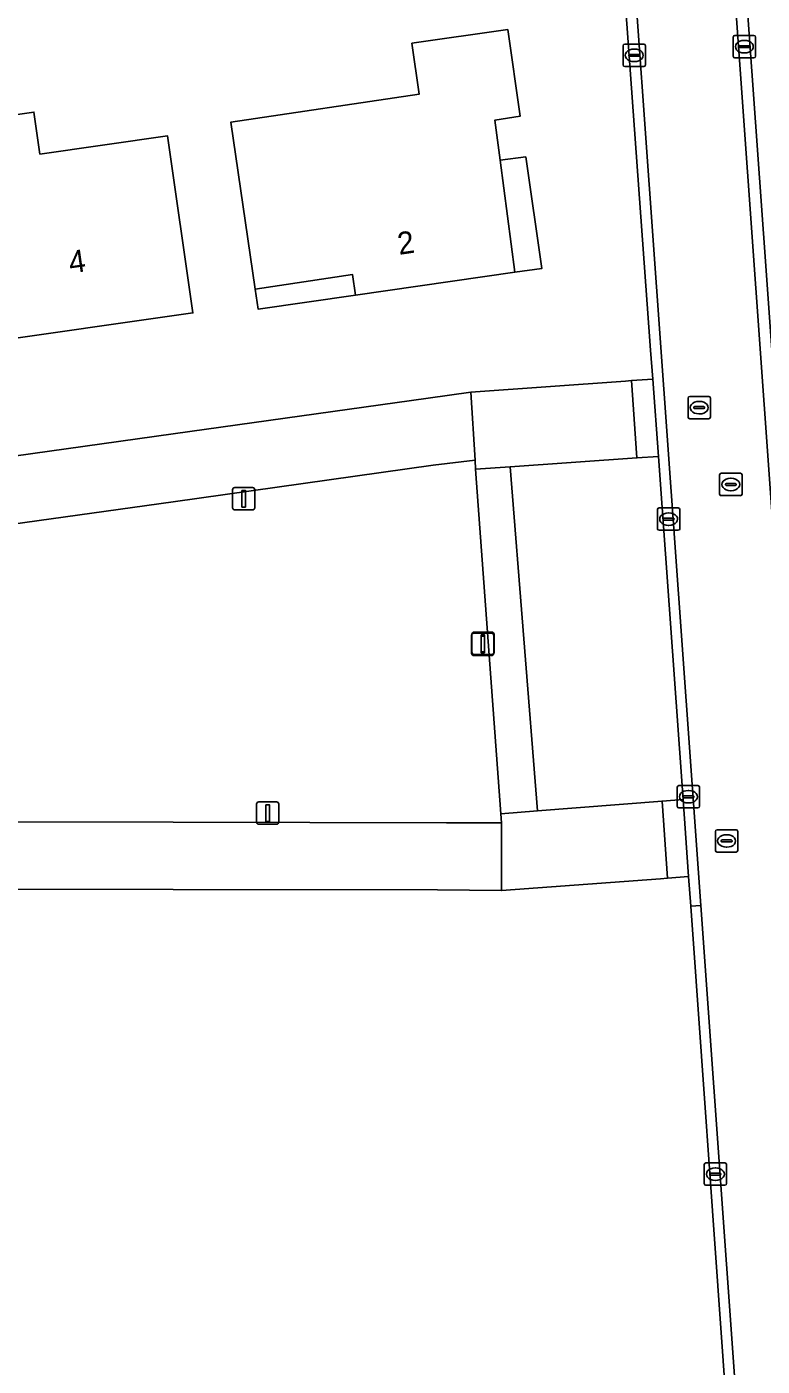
# Model space of a CAD drawing. Extents: x 162661 to 163484, y 380247 to 381230.
# Drawn here: x 162993.5 to 163026.3, y 380673.1 to 380733 of the extents above; entities that cross this region are included whole.
import ezdxf

# ---------------------------------------------------------------- set-up
doc = ezdxf.new("R2010")
doc.units = 0
for name, color, linetype in [('IMGEO_Erf', 7, 'Continuous'), ('IMGEO_Groenvoorziening', 7, 'Continuous'), ('IMGEO_Kolk', 7, 'Continuous'), ('IMGEO_Lichtmast', 7, 'Continuous'), ('IMGEO_Pand', 7, 'Continuous'), ('IMGEO_Pand_nummerreeks', 7, 'Continuous'), ('IMGEO_Pand_overbouw', 7, 'Continuous'), ('IMGEO_Parkeervlak_open', 7, 'Continuous'), ('IMGEO_Rijbaan_lokaal_gesloten', 7, 'Continuous'), ('IMGEO_Rijbaan_lokaal_open', 7, 'Continuous'), ('IMGEO_Rioolput', 7, 'Continuous'), ('IMGEO_Voetpad_open', 7, 'Continuous')]:
    doc.layers.add(name, color=color, linetype=linetype)

msp = doc.modelspace()

# ---------------------------------------------------------------- linework, layer by layer
at = {"layer": 'IMGEO_Erf'}
for points in [[(162888.533, 380682.733), (162890.304, 380683.193), (162893.654, 380683.844), (162906.385, 380686.664), (162922.862, 380690.134), (162959.082, 380697.976), (162959.104, 380697.745), (162960.218, 380697.693), (162960.658, 380709.32), (162979.352, 380711.896), (163000, 380714.787), (163011.404, 380716.387), (163013.306, 380716.65), (163020.234, 380717.148), (163020.498, 380717.167), (163021.448, 380717.228), (163021.353, 380718.534), (163017.796, 380767.498)], [(162992.266, 380647.305), (163000, 380648.404), (163014.757, 380650.503), (163017.717, 380650.948), (163024.926, 380651.469), (163025.201, 380651.489), (163026.144, 380651.557), (163026.045, 380652.952), (163023.144, 380693.642), (163023.049, 380694.972), (163022.102, 380694.901), (163021.793, 380694.878), (163014.685, 380694.344), (163011.822, 380694.377), (163000, 380694.393), (162962.071, 380694.445)]]:
    msp.add_lwpolyline(points, dxfattribs=at)
for points in [[(163002.579, 380728.739), (163011.001, 380729.988), (163010.674, 380732.267), (163014.959, 380732.881), (163015.511, 380729), (163014.387, 380728.83), (163014.624, 380727.035), (163015.284, 380722.025), (163008.146, 380720.996), (163008.013, 380721.917), (163003.664, 380721.258)], [(162993.77, 380729.184), (162994.037, 380727.303), (162999.75, 380728.115), (163000.877, 380720.195), (162991.166, 380718.813), (162991.069, 380719.495), (162989.978, 380719.342), (162989.093, 380725.567), (162990.183, 380725.721), (162989.771, 380728.615)]]:
    msp.add_lwpolyline(points, close=True, dxfattribs=at)
at = {"layer": 'IMGEO_Groenvoorziening'}
for points in [[(163022.669, 380775.611), (163023.223, 380767.983), (163026.572, 380721.261), (163026.708, 380719.363), (163026.915, 380716.475), (163031.09, 380717.016), (163030.895, 380719.695), (163030.762, 380721.511), (163028.686, 380750), (163026.813, 380775.509)], [(162965.24, 380697.455), (163000, 380697.402), (163012.229, 380697.378), (163014.676, 380697.381), (163014.649, 380697.785), (163013.523, 380713.198), (163013.505, 380713.608), (163011.627, 380713.381), (163000, 380711.748), (162978.79, 380708.788), (162964.912, 380706.837)]]:
    msp.add_lwpolyline(points, dxfattribs=at)
at = {"layer": 'IMGEO_Kolk'}
for p, q in [((163020.195, 380732.225), (163021.047, 380732.225)), ((163025.043, 380731.687), (163025.043, 380732.539)), ((163025.118, 380732.613), (163025.97, 380732.613)), ((163025.531, 380732.393), (163025.556, 380732.393)), ((163026.044, 380732.539), (163026.044, 380731.687)), ((163020.12, 380731.299), (163020.12, 380732.151)), ((163020.379, 380731.719), (163020.379, 380731.731)), ((163020.817, 380731.682), (163020.419, 380731.682)), ((163020.422, 380731.768), (163020.82, 380731.768)), ((163020.608, 380732.005), (163020.633, 380732.005)), ((163020.863, 380731.731), (163020.863, 380731.719)), ((163021.121, 380732.151), (163021.121, 380731.299)), ((163025.97, 380731.613), (163025.118, 380731.613)), ((163025.302, 380732.107), (163025.302, 380732.119)), ((163025.74, 380732.07), (163025.342, 380732.07)), ((163025.345, 380732.156), (163025.743, 380732.156)), ((163025.554, 380731.833), (163025.529, 380731.833)), ((163025.786, 380732.119), (163025.786, 380732.107)), ((163021.047, 380731.225), (163020.195, 380731.225)), ((163020.631, 380731.445), (163020.606, 380731.445)), ((163021.657, 380710.542), (163021.657, 380711.394)), ((163021.732, 380711.468), (163022.584, 380711.468)), ((163022.145, 380711.248), (163022.17, 380711.248)), ((163022.658, 380711.394), (163022.658, 380710.542)), ((163021.916, 380710.962), (163021.916, 380710.974)), ((163022.354, 380710.925), (163021.956, 380710.925)), ((163021.959, 380711.011), (163022.357, 380711.011)), ((163022.168, 380710.688), (163022.143, 380710.688)), ((163022.4, 380710.974), (163022.4, 380710.962)), ((163022.584, 380710.468), (163021.732, 380710.468)), ((163022.542, 380698.12), (163022.542, 380698.972)), ((163022.617, 380699.046), (163023.469, 380699.046)), ((163023.03, 380698.826), (163023.055, 380698.826)), ((163023.543, 380698.972), (163023.543, 380698.12)), ((163023.469, 380698.046), (163022.617, 380698.046)), ((163022.801, 380698.54), (163022.801, 380698.552)), ((163023.239, 380698.503), (163022.841, 380698.503)), ((163022.844, 380698.589), (163023.242, 380698.589)), ((163023.053, 380698.266), (163023.028, 380698.266)), ((163023.285, 380698.552), (163023.285, 380698.54)), ((163023.749, 380681.23), (163023.749, 380682.082)), ((163023.824, 380682.156), (163024.676, 380682.156)), ((163024.237, 380681.936), (163024.262, 380681.936)), ((163024.75, 380682.082), (163024.75, 380681.23)), ((163024.008, 380681.65), (163024.008, 380681.662)), ((163024.446, 380681.613), (163024.048, 380681.613)), ((163024.051, 380681.699), (163024.449, 380681.699)), ((163024.26, 380681.376), (163024.235, 380681.376)), ((163024.492, 380681.662), (163024.492, 380681.65)), ((163024.676, 380681.156), (163023.824, 380681.156))]:
    msp.add_line(p, q, dxfattribs=at)
for points in [[(163020.195, 380732.225), (163021.047, 380732.225)], [(163025.043, 380731.687), (163025.043, 380732.539)], [(163025.118, 380732.613), (163025.97, 380732.613)], [(163026.044, 380732.539), (163026.044, 380731.687)], [(163020.12, 380731.299), (163020.12, 380732.151)], [(163021.121, 380732.151), (163021.121, 380731.299)], [(163025.97, 380731.613), (163025.118, 380731.613)], [(163021.047, 380731.225), (163020.195, 380731.225)], [(163021.657, 380710.542), (163021.657, 380711.394)], [(163021.732, 380711.468), (163022.584, 380711.468)], [(163022.658, 380711.394), (163022.658, 380710.542)], [(163022.584, 380710.468), (163021.732, 380710.468)], [(163022.542, 380698.12), (163022.542, 380698.972)], [(163022.617, 380699.046), (163023.469, 380699.046)], [(163023.543, 380698.972), (163023.543, 380698.12)], [(163023.469, 380698.046), (163022.617, 380698.046)], [(163023.749, 380681.23), (163023.749, 380682.082)], [(163023.824, 380682.156), (163024.676, 380682.156)], [(163024.75, 380682.082), (163024.75, 380681.23)], [(163024.676, 380681.156), (163023.824, 380681.156)]]:
    msp.add_lwpolyline(points, dxfattribs=at)
for centre, radius, start, end in [((163020.197, 380732.149), 0.0765, 91.55205, 178.44795), ((163020.197, 380732.149), 0.0765, 91.55205, 178.44795), ((163021.045, 380732.149), 0.0765, 1.55205, 88.44795), ((163021.045, 380732.149), 0.0765, 1.55205, 88.44795), ((163025.12, 380732.537), 0.0765, 91.55205, 178.44795), ((163025.12, 380732.537), 0.0765, 91.55205, 178.44795), ((163025.968, 380732.537), 0.0765, 1.55205, 88.44795), ((163025.968, 380732.537), 0.0765, 1.55205, 88.44795), ((163020.419, 380731.728), 0.0403, 85.87752, 175.75265), ((163020.416, 380731.718), 0.0366, 178.93798, 274.71019), ((163020.82, 380731.725), 0.043, 264.86636, 352.45326), ((163020.824, 380731.73), 0.0386, 1.73085, 96.63898), ((163025.12, 380731.689), 0.0765, 181.55205, 268.44795), ((163025.12, 380731.689), 0.0765, 181.55205, 268.44795), ((163025.342, 380732.116), 0.0403, 85.87752, 175.75265), ((163025.339, 380732.106), 0.0366, 178.93798, 274.71019), ((163025.743, 380732.113), 0.043, 264.86636, 352.45326), ((163025.747, 380732.118), 0.0386, 1.73085, 96.63898), ((163025.968, 380731.689), 0.0765, 271.55205, 358.44795), ((163025.968, 380731.689), 0.0765, 271.55205, 358.44795), ((163020.197, 380731.301), 0.0765, 181.55205, 268.44795), ((163020.197, 380731.301), 0.0765, 181.55205, 268.44795), ((163021.045, 380731.301), 0.0765, 271.55205, 358.44795), ((163021.045, 380731.301), 0.0765, 271.55205, 358.44795), ((163021.734, 380711.392), 0.0765, 91.55205, 178.44795), ((163021.734, 380711.392), 0.0765, 91.55205, 178.44795), ((163022.582, 380711.392), 0.0765, 1.55205, 88.44795), ((163022.582, 380711.392), 0.0765, 1.55205, 88.44795), ((163021.956, 380710.971), 0.0403, 85.87752, 175.75265), ((163021.953, 380710.961), 0.0366, 178.93798, 274.71019), ((163022.357, 380710.968), 0.043, 264.86636, 352.45326), ((163022.361, 380710.973), 0.0386, 1.73085, 96.63898), ((163021.734, 380710.544), 0.0765, 181.55205, 268.44795), ((163021.734, 380710.544), 0.0765, 181.55205, 268.44795), ((163022.582, 380710.544), 0.0765, 271.55205, 358.44795), ((163022.582, 380710.544), 0.0765, 271.55205, 358.44795), ((163022.619, 380698.97), 0.0765, 91.55205, 178.44795), ((163022.619, 380698.97), 0.0765, 91.55205, 178.44795), ((163023.467, 380698.97), 0.0765, 1.55205, 88.44795), ((163023.467, 380698.97), 0.0765, 1.55205, 88.44795), ((163022.619, 380698.122), 0.0765, 181.55205, 268.44795), ((163022.619, 380698.122), 0.0765, 181.55205, 268.44795), ((163022.841, 380698.549), 0.0403, 85.87752, 175.75265), ((163022.838, 380698.539), 0.0366, 178.93798, 274.71019), ((163023.242, 380698.546), 0.043, 264.86636, 352.45326), ((163023.246, 380698.551), 0.0386, 1.73085, 96.63898), ((163023.467, 380698.122), 0.0765, 271.55205, 358.44795), ((163023.467, 380698.122), 0.0765, 271.55205, 358.44795), ((163023.826, 380682.08), 0.0765, 91.55205, 178.44795), ((163023.826, 380682.08), 0.0765, 91.55205, 178.44795), ((163024.674, 380682.08), 0.0765, 1.55205, 88.44795), ((163024.674, 380682.08), 0.0765, 1.55205, 88.44795), ((163023.826, 380681.232), 0.0765, 181.55205, 268.44795), ((163023.826, 380681.232), 0.0765, 181.55205, 268.44795), ((163024.048, 380681.659), 0.0403, 85.87752, 175.75265), ((163024.045, 380681.649), 0.0366, 178.93798, 274.71019), ((163024.449, 380681.656), 0.043, 264.86636, 352.45326), ((163024.453, 380681.661), 0.0386, 1.73085, 96.63898), ((163024.674, 380681.232), 0.0765, 271.55205, 358.44795), ((163024.674, 380681.232), 0.0765, 271.55205, 358.44795)]:
    msp.add_arc(centre, radius, start, end, dxfattribs=at)
for centre, major_axis, ratio, start_param, end_param in [((163025.53, 380732.113), (-0.387, 0.002), 0.722429, 4.712389, 7.853982), ((163025.555, 380732.113), (-0.39, 0.002), 0.717154, 1.570796, 4.712389), ((163020.607, 380731.725), (-0.387, 0.002), 0.722429, 4.712389, 7.853982), ((163020.632, 380731.725), (-0.39, 0.002), 0.717154, 1.570796, 4.712389), ((163022.144, 380710.968), (-0.387, 0.002), 0.722429, 4.712389, 7.853982), ((163022.169, 380710.968), (-0.39, 0.002), 0.717154, 1.570796, 4.712389), ((163023.029, 380698.546), (-0.387, 0.002), 0.722429, 4.712389, 7.853982), ((163023.054, 380698.546), (-0.39, 0.002), 0.717154, 1.570796, 4.712389), ((163024.236, 380681.656), (-0.387, 0.002), 0.722429, 4.712389, 7.853982), ((163024.261, 380681.656), (-0.39, 0.002), 0.717154, 1.570796, 4.712389)]:
    msp.add_ellipse(centre, major_axis=major_axis, ratio=ratio, start_param=start_param, end_param=end_param, dxfattribs=at)
at = {"layer": 'IMGEO_Lichtmast'}
for p, q in [((163002.755, 380712.38), (163003.545, 380712.38)), ((163003.545, 380712.38), (163002.755, 380712.38)), ((163002.655, 380711.48), (163002.655, 380712.28)), ((163002.655, 380712.28), (163002.655, 380711.48)), ((163003.645, 380712.28), (163003.645, 380711.48)), ((163003.645, 380711.48), (163003.645, 380712.28)), ((163003.545, 380711.38), (163002.755, 380711.38)), ((163002.755, 380711.38), (163003.545, 380711.38)), ((163013.357, 380705.012), (163013.357, 380705.812)), ((163013.357, 380705.812), (163013.357, 380705.012)), ((163013.445, 380705.863), (163014.235, 380705.863)), ((163014.235, 380705.863), (163013.445, 380705.863)), ((163013.457, 380705.912), (163014.247, 380705.912)), ((163014.247, 380705.912), (163013.457, 380705.912)), ((163014.347, 380705.812), (163014.347, 380705.012)), ((163014.347, 380705.012), (163014.347, 380705.812)), ((163013.345, 380704.963), (163013.345, 380705.763)), ((163013.345, 380705.763), (163013.345, 380704.963)), ((163014.335, 380705.763), (163014.335, 380704.963)), ((163014.335, 380704.963), (163014.335, 380705.763)), ((163014.235, 380704.863), (163013.445, 380704.863)), ((163013.445, 380704.863), (163014.235, 380704.863)), ((163014.247, 380704.912), (163013.457, 380704.912)), ((163013.457, 380704.912), (163014.247, 380704.912)), ((163003.728, 380697.411), (163003.728, 380698.211)), ((163003.728, 380698.211), (163003.728, 380697.411)), ((163003.828, 380698.311), (163004.618, 380698.311)), ((163004.618, 380698.311), (163003.828, 380698.311)), ((163004.718, 380698.211), (163004.718, 380697.411)), ((163004.718, 380697.411), (163004.718, 380698.211)), ((163004.618, 380697.311), (163003.828, 380697.311)), ((163003.828, 380697.311), (163004.618, 380697.311))]:
    msp.add_line(p, q, dxfattribs=at)
for points in [[(163003.075, 380712.255), (163003.225, 380712.255), (163003.225, 380711.505), (163003.075, 380711.505), (163003.075, 380712.255)], [(163013.777, 380705.787), (163013.927, 380705.787), (163013.927, 380705.037), (163013.777, 380705.037), (163013.777, 380705.787)], [(163013.765, 380705.738), (163013.915, 380705.738), (163013.915, 380704.988), (163013.765, 380704.988), (163013.765, 380705.738)], [(163004.148, 380698.186), (163004.298, 380698.186), (163004.298, 380697.436), (163004.148, 380697.436), (163004.148, 380698.186)]]:
    msp.add_lwpolyline(points, dxfattribs=at)
for centre, start, end in [((163002.755, 380712.28), 90, 180), ((163002.755, 380712.28), 90, 180), ((163003.545, 380712.28), 0, 90), ((163003.545, 380712.28), 360, 90), ((163002.755, 380711.48), 180, 270), ((163002.755, 380711.48), 180, 270), ((163003.545, 380711.48), 270, 0), ((163003.545, 380711.48), 270, 0), ((163013.445, 380705.763), 90, 180), ((163013.445, 380705.763), 90, 180), ((163013.457, 380705.812), 90, 180), ((163013.457, 380705.812), 90, 180), ((163014.235, 380705.763), 0, 90), ((163014.235, 380705.763), 360, 90), ((163014.247, 380705.812), 0, 90), ((163014.247, 380705.812), 360, 90), ((163013.445, 380704.963), 180, 270), ((163013.445, 380704.963), 180, 270), ((163013.457, 380705.012), 180, 270), ((163013.457, 380705.012), 180, 270), ((163014.235, 380704.963), 270, 0), ((163014.235, 380704.963), 270, 0), ((163014.247, 380705.012), 270, 0), ((163014.247, 380705.012), 270, 0), ((163003.828, 380698.211), 90, 180), ((163003.828, 380698.211), 90, 180), ((163004.618, 380698.211), 0, 90), ((163004.618, 380698.211), 360, 90), ((163003.828, 380697.411), 180, 270), ((163003.828, 380697.411), 180, 270), ((163004.618, 380697.411), 270, 0), ((163004.618, 380697.411), 270, 0)]:
    msp.add_arc(centre, 0.1, start, end, dxfattribs=at)
at = {"layer": 'IMGEO_Pand'}
for points in [[(163014.624, 380727.035), (163014.387, 380728.83), (163015.511, 380729), (163014.959, 380732.881), (163010.674, 380732.267), (163011.001, 380729.988), (163002.579, 380728.739), (163003.664, 380721.258), (163008.013, 380721.917), (163008.146, 380720.996), (163015.284, 380722.025)], [(162999.75, 380728.115), (162994.037, 380727.303), (162993.77, 380729.184), (162989.771, 380728.615), (162990.183, 380725.721), (162989.093, 380725.567), (162989.978, 380719.342), (162991.069, 380719.495), (162991.166, 380718.813), (163000.877, 380720.195)]]:
    msp.add_lwpolyline(points, close=True, dxfattribs=at)
at = {"layer": 'IMGEO_Pand_overbouw'}
for points in [[(163015.768, 380727.185), (163014.624, 380727.035), (163015.284, 380722.025), (163016.479, 380722.18)], [(163003.664, 380721.258), (163003.792, 380720.372), (163008.146, 380720.996), (163008.013, 380721.917)]]:
    msp.add_lwpolyline(points, close=True, dxfattribs=at)
at = {"layer": 'IMGEO_Parkeervlak_open'}
msp.add_lwpolyline([(163021.699, 380713.779), (163020.738, 380713.71), (163015.076, 380713.308), (163016.288, 380697.914), (163021.861, 380698.353), (163022.803, 380698.427)], close=True, dxfattribs=at)
at = {"layer": 'IMGEO_Rijbaan_lokaal_gesloten'}
for points in [[(163022.717, 380767.964), (163022.107, 380776.024), (163017.916, 380772.446), (163017.988, 380771.487), (163018.303, 380767.59), (163023.593, 380693.674), (163033.38, 380556.929), (163037.467, 380499.08), (163041.077, 380447.98)], [(163045.357, 380450.111), (163037.801, 380557.176), (163035.712, 380586.364), (163022.717, 380767.964)]]:
    msp.add_lwpolyline(points, dxfattribs=at)
at = {"layer": 'IMGEO_Rijbaan_lokaal_open'}
for points in [[(163033.271, 380627.788), (163032.933, 380632.503), (163032.35, 380640.643), (163032.268, 380641.786), (163031.918, 380646.673), (163031.788, 380648.483), (163031.564, 380651.615), (163031.437, 380653.379), (163030.618, 380664.808), (163030.444, 380667.23), (163029.807, 380676.123), (163028.549, 380693.672), (163028.375, 380696.096), (163028.189, 380698.698), (163028.013, 380701.152), (163027.041, 380714.717), (163026.915, 380716.475), (163026.708, 380719.363), (163026.572, 380721.261), (163023.223, 380767.983), (163022.669, 380775.611), (163022.107, 380776.024), (163022.717, 380767.964), (163035.712, 380586.364)], [(162964.912, 380706.837), (162978.79, 380708.788), (163000, 380711.748), (163011.627, 380713.381), (163013.505, 380713.608), (163013.306, 380716.65), (163011.404, 380716.387), (163000, 380714.787), (162979.352, 380711.896), (162960.658, 380709.32), (162960.218, 380697.693), (162959.104, 380697.745), (162959.414, 380694.449), (162962.071, 380694.445), (163000, 380694.393), (163011.822, 380694.377), (163014.685, 380694.344), (163014.676, 380697.381), (163012.229, 380697.378), (163000, 380697.402), (162965.24, 380697.455)]]:
    msp.add_lwpolyline(points, dxfattribs=at)
for points in [[(163018.303, 380767.59), (163017.988, 380771.487), (163017.916, 380772.446), (163017.417, 380772.498), (163017.545, 380770.745), (163017.796, 380767.498), (163021.353, 380718.534), (163021.448, 380717.228), (163021.699, 380713.779), (163022.803, 380698.427), (163023.049, 380694.972), (163023.144, 380693.642), (163023.593, 380693.674)], [(163020.498, 380717.167), (163020.234, 380717.148), (163013.306, 380716.65), (163013.505, 380713.608), (163013.523, 380713.198), (163015.076, 380713.308), (163020.738, 380713.71)], [(163021.861, 380698.353), (163016.288, 380697.914), (163014.649, 380697.785), (163014.676, 380697.381), (163014.685, 380694.344), (163021.793, 380694.878), (163022.102, 380694.901)], [(163023.593, 380693.674), (163023.144, 380693.642), (163026.045, 380652.952), (163026.144, 380651.557), (163026.388, 380648.099), (163027.416, 380633.544), (163027.659, 380630.102), (163027.752, 380628.784), (163030.707, 380587.644), (163030.799, 380586.365), (163031.043, 380582.898), (163031.995, 380569.39), (163032.24, 380565.916), (163032.332, 380564.613), (163032.858, 380557.149), (163035.344, 380521.792), (163035.425, 380520.4), (163035.716, 380516.789), (163036.702, 380502.641), (163036.984, 380499.046), (163037.467, 380499.08), (163033.38, 380556.929)]]:
    msp.add_lwpolyline(points, close=True, dxfattribs=at)
at = {"layer": 'IMGEO_Rioolput'}
for p, q in [((163023.025, 380715.533), (163023.025, 380716.385)), ((163023.1, 380716.459), (163023.952, 380716.459)), ((163023.327, 380716.002), (163023.725, 380716.002)), ((163023.513, 380716.239), (163023.538, 380716.239)), ((163024.026, 380716.385), (163024.026, 380715.533)), ((163023.952, 380715.459), (163023.1, 380715.459)), ((163023.284, 380715.953), (163023.284, 380715.965)), ((163023.722, 380715.916), (163023.324, 380715.916)), ((163023.536, 380715.679), (163023.511, 380715.679)), ((163023.768, 380715.965), (163023.768, 380715.953)), ((163024.514, 380713.019), (163025.366, 380713.019)), ((163024.439, 380712.093), (163024.439, 380712.945)), ((163024.698, 380712.513), (163024.698, 380712.525)), ((163025.136, 380712.476), (163024.738, 380712.476)), ((163024.741, 380712.562), (163025.139, 380712.562)), ((163024.927, 380712.799), (163024.952, 380712.799)), ((163025.182, 380712.525), (163025.182, 380712.513)), ((163025.44, 380712.945), (163025.44, 380712.093)), ((163025.366, 380712.019), (163024.514, 380712.019)), ((163024.95, 380712.239), (163024.925, 380712.239)), ((163024.25, 380696.141), (163024.25, 380696.993)), ((163024.325, 380697.067), (163025.177, 380697.067)), ((163024.738, 380696.847), (163024.763, 380696.847)), ((163025.251, 380696.993), (163025.251, 380696.141)), ((163024.509, 380696.561), (163024.509, 380696.573)), ((163024.947, 380696.524), (163024.549, 380696.524)), ((163024.552, 380696.61), (163024.95, 380696.61)), ((163024.761, 380696.287), (163024.736, 380696.287)), ((163024.993, 380696.573), (163024.993, 380696.561)), ((163025.177, 380696.067), (163024.325, 380696.067))]:
    msp.add_line(p, q, dxfattribs=at)
for points in [[(163023.025, 380715.533), (163023.025, 380716.385)], [(163023.1, 380716.459), (163023.952, 380716.459)], [(163024.026, 380716.385), (163024.026, 380715.533)], [(163023.952, 380715.459), (163023.1, 380715.459)], [(163024.514, 380713.019), (163025.366, 380713.019)], [(163024.439, 380712.093), (163024.439, 380712.945)], [(163025.44, 380712.945), (163025.44, 380712.093)], [(163025.366, 380712.019), (163024.514, 380712.019)], [(163024.25, 380696.141), (163024.25, 380696.993)], [(163024.325, 380697.067), (163025.177, 380697.067)], [(163025.251, 380696.993), (163025.251, 380696.141)], [(163025.177, 380696.067), (163024.325, 380696.067)]]:
    msp.add_lwpolyline(points, dxfattribs=at)
for centre, radius, start, end in [((163023.102, 380716.383), 0.0765, 91.55205, 178.44795), ((163023.102, 380716.383), 0.0765, 91.55205, 178.44795), ((163023.324, 380715.962), 0.0403, 85.87752, 175.75265), ((163023.729, 380715.964), 0.0386, 1.73085, 96.63898), ((163023.95, 380716.383), 0.0765, 1.55205, 88.44795), ((163023.95, 380716.383), 0.0765, 1.55205, 88.44795), ((163023.102, 380715.535), 0.0765, 181.55205, 268.44795), ((163023.102, 380715.535), 0.0765, 181.55205, 268.44795), ((163023.321, 380715.952), 0.0366, 178.93798, 274.71019), ((163023.725, 380715.959), 0.043, 264.86636, 352.45326), ((163023.95, 380715.535), 0.0765, 271.55205, 358.44795), ((163023.95, 380715.535), 0.0765, 271.55205, 358.44795), ((163024.516, 380712.943), 0.0765, 91.55205, 178.44795), ((163024.516, 380712.943), 0.0765, 91.55205, 178.44795), ((163025.364, 380712.943), 0.0765, 1.55205, 88.44795), ((163025.364, 380712.943), 0.0765, 1.55205, 88.44795), ((163024.738, 380712.522), 0.0403, 85.87752, 175.75265), ((163024.735, 380712.512), 0.0366, 178.93798, 274.71019), ((163025.139, 380712.519), 0.043, 264.86636, 352.45326), ((163025.143, 380712.524), 0.0386, 1.73085, 96.63898), ((163024.516, 380712.095), 0.0765, 181.55205, 268.44795), ((163024.516, 380712.095), 0.0765, 181.55205, 268.44795), ((163025.364, 380712.095), 0.0765, 271.55205, 358.44795), ((163025.364, 380712.095), 0.0765, 271.55205, 358.44795), ((163024.327, 380696.991), 0.0765, 91.55205, 178.44795), ((163024.327, 380696.991), 0.0765, 91.55205, 178.44795), ((163025.175, 380696.991), 0.0765, 1.55205, 88.44795), ((163025.175, 380696.991), 0.0765, 1.55205, 88.44795), ((163024.549, 380696.57), 0.0403, 85.87752, 175.75265), ((163024.546, 380696.56), 0.0366, 178.93798, 274.71019), ((163024.95, 380696.567), 0.043, 264.86636, 352.45326), ((163024.954, 380696.572), 0.0386, 1.73085, 96.63898), ((163024.327, 380696.143), 0.0765, 181.55205, 268.44795), ((163024.327, 380696.143), 0.0765, 181.55205, 268.44795), ((163025.175, 380696.143), 0.0765, 271.55205, 358.44795), ((163025.175, 380696.143), 0.0765, 271.55205, 358.44795)]:
    msp.add_arc(centre, radius, start, end, dxfattribs=at)
for centre, major_axis, ratio, start_param, end_param in [((163023.512, 380715.959), (-0.387, 0.002), 0.722429, 4.712389, 7.853982), ((163023.537, 380715.959), (-0.39, 0.002), 0.717154, 1.570796, 4.712389), ((163024.926, 380712.519), (-0.387, 0.002), 0.722429, 4.712389, 7.853982), ((163024.951, 380712.519), (-0.39, 0.002), 0.717154, 1.570796, 4.712389), ((163024.737, 380696.567), (-0.387, 0.002), 0.722429, 4.712389, 7.853982), ((163024.762, 380696.567), (-0.39, 0.002), 0.717154, 1.570796, 4.712389)]:
    msp.add_ellipse(centre, major_axis=major_axis, ratio=ratio, start_param=start_param, end_param=end_param, dxfattribs=at)
at = {"layer": 'IMGEO_Voetpad_open'}
for points in [[(163020.738, 380713.71), (163021.699, 380713.779), (163021.448, 380717.228), (163020.498, 380717.167)], [(163015.076, 380713.308), (163013.523, 380713.198), (163014.649, 380697.785), (163016.288, 380697.914)], [(163022.102, 380694.901), (163023.049, 380694.972), (163022.803, 380698.427), (163021.861, 380698.353)]]:
    msp.add_lwpolyline(points, close=True, dxfattribs=at)

# ---------------------------------------------------------------- texts
at = {"layer": 'IMGEO_Pand_nummerreeks'}
for s, rotation, p in [('2', 8.20476, (163010.104, 380722.794)), ('4', 8.10162, (162995.397, 380721.96))]:
    msp.add_text(s, height=1, rotation=rotation, dxfattribs=at).set_placement(p)

doc.saveas('drawing.dxf')
